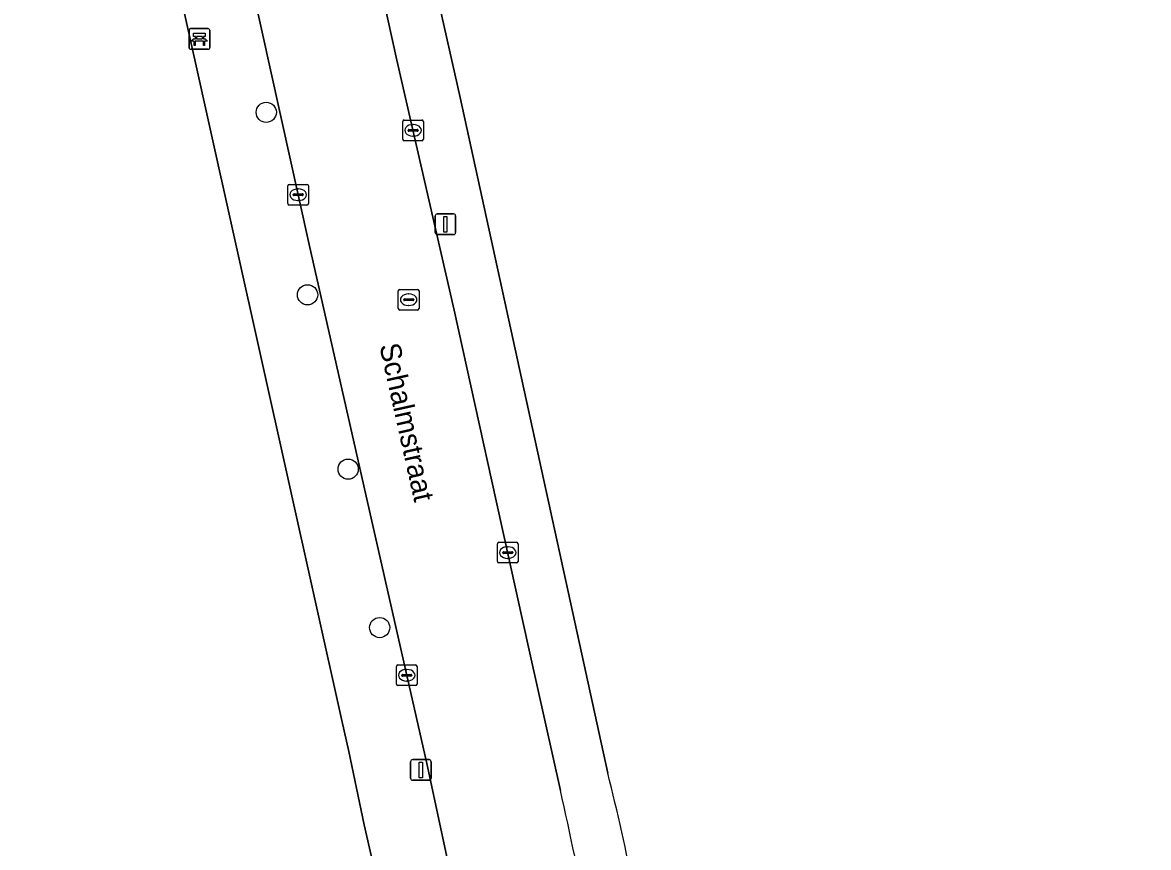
# Model space of a CAD drawing. Extents: x 162073 to 163043, y 381818 to 382561.
# Drawn here: x 162191 to 162245.4, y 382350.8 to 382390.7 of the extents above; entities that cross this region are included whole.
import ezdxf

# ---------------------------------------------------------------- set-up
doc = ezdxf.new("R2010")
doc.units = 0
for name, color, linetype in [('IMGEO_Bank', 7, 'Continuous'), ('IMGEO_Boom', 7, 'Continuous'), ('IMGEO_Erf', 7, 'Continuous'), ('IMGEO_Groenvoorziening', 7, 'Continuous'), ('IMGEO_Kolk', 7, 'Continuous'), ('IMGEO_Lichtmast', 7, 'Continuous'), ('IMGEO_Muur', 7, 'Continuous'), ('IMGEO_Openbare_ruimte_label', 7, 'Continuous'), ('IMGEO_Rijbaan_lokaal_open', 7, 'Continuous'), ('IMGEO_Rioolput', 7, 'Continuous'), ('IMGEO_Voetpad_open', 7, 'Continuous')]:
    doc.layers.add(name, color=color, linetype=linetype)

msp = doc.modelspace()

# ---------------------------------------------------------------- linework, layer by layer
at = {"layer": 'IMGEO_Bank'}
for p, q in [((162199.048, 382389.521), (162199.048, 382390.362)), ((162199.048, 382390.362), (162199.048, 382389.521)), ((162199.123, 382390.446), (162199.964, 382390.446)), ((162199.964, 382390.446), (162199.123, 382390.446)), ((162200.048, 382390.371), (162200.048, 382389.53)), ((162200.048, 382389.53), (162200.048, 382390.371)), ((162199.745, 382389.844), (162199.352, 382389.844)), ((162199.357, 382389.952), (162199.357, 382390.058)), ((162199.401, 382390.058), (162199.401, 382389.952)), ((162199.689, 382390.064), (162199.407, 382390.064)), ((162199.407, 382389.946), (162199.689, 382389.946)), ((162199.695, 382389.952), (162199.695, 382390.058)), ((162199.739, 382390.058), (162199.739, 382389.952)), ((162199.973, 382389.446), (162199.132, 382389.446)), ((162199.132, 382389.446), (162199.973, 382389.446))]:
    msp.add_line(p, q, dxfattribs=at)
for points in [[(162199.295, 382389.844), (162199.153, 382389.844), (162199.265, 382389.946), (162199.351, 382389.946)], [(162199.351, 382390.064), (162199.265, 382390.064), (162199.265, 382390.225), (162199.828, 382390.225), (162199.828, 382390.064), (162199.745, 382390.064)], [(162199.345, 382389.837), (162199.345, 382389.63), (162199.302, 382389.63), (162199.302, 382389.837)], [(162199.745, 382389.946), (162199.828, 382389.946), (162199.94, 382389.844), (162199.801, 382389.844)], [(162199.795, 382389.837), (162199.795, 382389.63), (162199.751, 382389.63), (162199.751, 382389.837)]]:
    msp.add_lwpolyline(points, dxfattribs=at)
for centre, radius, start, end in [((162199.126, 382390.368), 0.0779, 92.4484, 184.2845), ((162199.126, 382390.368), 0.0779, 92.4484, 184.2845), ((162199.97, 382390.368), 0.0779, 2.4484, 94.2845), ((162199.97, 382390.368), 0.0779, 2.4484, 94.2845), ((162199.295, 382389.837), 0.00671, 2.8957, 87.1043), ((162199.352, 382389.837), 0.00671, 92.8957, 177.1043), ((162199.35, 382390.057), 0.00671, 2.8957, 87.1043), ((162199.35, 382389.953), 0.00671, 272.8957, 357.1043), ((162199.407, 382390.057), 0.00671, 92.8957, 177.1043), ((162199.407, 382389.953), 0.00671, 182.8957, 267.1043), ((162199.689, 382390.057), 0.00671, 2.8957, 87.1043), ((162199.689, 382389.953), 0.00671, 272.8957, 357.1043), ((162199.746, 382390.057), 0.00671, 92.8957, 177.1043), ((162199.746, 382389.953), 0.00671, 182.8957, 267.1043), ((162199.744, 382389.837), 0.00671, 2.8957, 87.1043), ((162199.801, 382389.837), 0.00671, 92.8957, 177.1043), ((162199.126, 382389.524), 0.0779, 182.4484, 274.2845), ((162199.126, 382389.524), 0.0779, 182.4484, 274.2845), ((162199.97, 382389.524), 0.0779, 272.4484, 4.2845), ((162199.97, 382389.524), 0.0779, 272.4484, 4.2845)]:
    msp.add_arc(centre, radius, start, end, dxfattribs=at)
at = {"layer": 'IMGEO_Boom'}
for centre in [(162202.78, 382386.395), (162204.776, 382377.568), (162206.738, 382369.135), (162208.262, 382361.468)]:
    msp.add_circle(centre, 0.489, dxfattribs=at)
at = {"layer": 'IMGEO_Erf'}
msp.add_lwpolyline([(162202.414, 382333.483), (162211.289, 382334.856), (162210.341, 382339.51), (162207.52, 382351.925), (162206.767, 382355.478), (162206.435, 382356.971), (162187.002, 382444.317), (162186.247, 382447.946), (162184.832, 382454.138)], dxfattribs=at)
at = {"layer": 'IMGEO_Groenvoorziening'}
msp.add_lwpolyline([(162306.255, 382425.322), (162315.263, 382426.443), (162311.418, 382435.613), (162299.273, 382464.574), (162274.708, 382457.582), (162275.707, 382454.072), (162272.244, 382453.087), (162271.245, 382456.597), (162244.62, 382448.751), (162238.202, 382446.863), (162235.289, 382457.183), (162234.842, 382458.721), (162234.425, 382458.6), (162232.856, 382458.145), (162229.964, 382457.305), (162228.555, 382456.896), (162231.764, 382445.146), (162227.375, 382443.919), (162204.454, 382437.432), (162205.333, 382434.403), (162201.749, 382433.363), (162212.159, 382387.115), (162219.291, 382354.42)], dxfattribs=at)
msp.add_arc((162098.789, 382324.259), 124.219, 8.66604, 14.05202, dxfattribs=at)
at = {"layer": 'IMGEO_Kolk'}
for p, q in [((162209.451, 382386.024), (162210.303, 382386.024)), ((162209.376, 382385.098), (162209.376, 382385.95)), ((162209.635, 382385.518), (162209.635, 382385.53)), ((162210.073, 382385.481), (162209.675, 382385.481)), ((162209.678, 382385.567), (162210.076, 382385.567)), ((162209.864, 382385.804), (162209.889, 382385.804)), ((162210.119, 382385.53), (162210.119, 382385.518)), ((162210.377, 382385.95), (162210.377, 382385.098)), ((162210.303, 382385.024), (162209.451, 382385.024)), ((162209.887, 382385.244), (162209.862, 382385.244)), ((162203.82, 382381.984), (162203.82, 382382.836)), ((162203.895, 382382.91), (162204.747, 382382.91)), ((162204.821, 382382.836), (162204.821, 382381.984)), ((162204.079, 382382.404), (162204.079, 382382.416)), ((162204.517, 382382.367), (162204.119, 382382.367)), ((162204.122, 382382.453), (162204.52, 382382.453)), ((162204.308, 382382.69), (162204.333, 382382.69)), ((162204.563, 382382.416), (162204.563, 382382.404)), ((162204.747, 382381.91), (162203.895, 382381.91)), ((162204.331, 382382.13), (162204.306, 382382.13)), ((162213.953, 382364.671), (162213.953, 382365.523)), ((162214.028, 382365.597), (162214.88, 382365.597)), ((162214.441, 382365.377), (162214.466, 382365.377)), ((162214.954, 382365.523), (162214.954, 382364.671)), ((162214.212, 382365.091), (162214.212, 382365.103)), ((162214.65, 382365.054), (162214.252, 382365.054)), ((162214.255, 382365.14), (162214.653, 382365.14)), ((162214.464, 382364.817), (162214.439, 382364.817)), ((162214.696, 382365.103), (162214.696, 382365.091)), ((162214.88, 382364.597), (162214.028, 382364.597)), ((162209.07, 382358.737), (162209.07, 382359.589)), ((162209.145, 382359.663), (162209.997, 382359.663)), ((162209.558, 382359.443), (162209.583, 382359.443)), ((162210.071, 382359.589), (162210.071, 382358.737)), ((162209.329, 382359.157), (162209.329, 382359.169)), ((162209.767, 382359.12), (162209.369, 382359.12)), ((162209.372, 382359.206), (162209.77, 382359.206)), ((162209.581, 382358.883), (162209.556, 382358.883)), ((162209.813, 382359.169), (162209.813, 382359.157)), ((162209.997, 382358.663), (162209.145, 382358.663))]:
    msp.add_line(p, q, dxfattribs=at)
for points in [[(162209.451, 382386.024), (162210.303, 382386.024)], [(162209.376, 382385.098), (162209.376, 382385.95)], [(162210.377, 382385.95), (162210.377, 382385.098)], [(162210.303, 382385.024), (162209.451, 382385.024)], [(162203.82, 382381.984), (162203.82, 382382.836)], [(162203.895, 382382.91), (162204.747, 382382.91)], [(162204.821, 382382.836), (162204.821, 382381.984)], [(162204.747, 382381.91), (162203.895, 382381.91)], [(162213.953, 382364.671), (162213.953, 382365.523)], [(162214.028, 382365.597), (162214.88, 382365.597)], [(162214.954, 382365.523), (162214.954, 382364.671)], [(162214.88, 382364.597), (162214.028, 382364.597)], [(162209.07, 382358.737), (162209.07, 382359.589)], [(162209.145, 382359.663), (162209.997, 382359.663)], [(162210.071, 382359.589), (162210.071, 382358.737)], [(162209.997, 382358.663), (162209.145, 382358.663)]]:
    msp.add_lwpolyline(points, dxfattribs=at)
for centre, radius, start, end in [((162209.453, 382385.948), 0.0765, 91.552, 178.448), ((162209.453, 382385.948), 0.0765, 91.552, 178.448), ((162210.301, 382385.948), 0.0765, 1.552, 88.448), ((162210.301, 382385.948), 0.0765, 1.552, 88.448), ((162209.675, 382385.527), 0.0403, 85.8775, 175.7526), ((162209.672, 382385.517), 0.0366, 178.938, 274.7102), ((162210.076, 382385.524), 0.043, 264.8664, 352.4533), ((162210.08, 382385.529), 0.0386, 1.7309, 96.639), ((162209.453, 382385.1), 0.0765, 181.552, 268.448), ((162209.453, 382385.1), 0.0765, 181.552, 268.448), ((162210.301, 382385.1), 0.0765, 271.552, 358.448), ((162210.301, 382385.1), 0.0765, 271.552, 358.448), ((162203.897, 382382.834), 0.0765, 91.552, 178.448), ((162203.897, 382382.834), 0.0765, 91.552, 178.448), ((162204.745, 382382.834), 0.0765, 1.552, 88.448), ((162204.745, 382382.834), 0.0765, 1.552, 88.448), ((162204.119, 382382.413), 0.0403, 85.8775, 175.7526), ((162204.116, 382382.403), 0.0366, 178.938, 274.7102), ((162204.52, 382382.41), 0.043, 264.8664, 352.4533), ((162204.524, 382382.415), 0.0386, 1.7309, 96.639), ((162203.897, 382381.986), 0.0765, 181.552, 268.448), ((162203.897, 382381.986), 0.0765, 181.552, 268.448), ((162204.745, 382381.986), 0.0765, 271.552, 358.448), ((162204.745, 382381.986), 0.0765, 271.552, 358.448), ((162214.03, 382365.521), 0.0765, 91.552, 178.448), ((162214.03, 382365.521), 0.0765, 91.552, 178.448), ((162214.878, 382365.521), 0.0765, 1.552, 88.448), ((162214.878, 382365.521), 0.0765, 1.552, 88.448), ((162214.252, 382365.1), 0.0403, 85.8775, 175.7526), ((162214.249, 382365.09), 0.0366, 178.938, 274.7102), ((162214.653, 382365.097), 0.043, 264.8664, 352.4533), ((162214.657, 382365.102), 0.0386, 1.7309, 96.639), ((162214.03, 382364.673), 0.0765, 181.552, 268.448), ((162214.03, 382364.673), 0.0765, 181.552, 268.448), ((162214.878, 382364.673), 0.0765, 271.552, 358.448), ((162214.878, 382364.673), 0.0765, 271.552, 358.448), ((162209.147, 382359.587), 0.0765, 91.552, 178.448), ((162209.147, 382359.587), 0.0765, 91.552, 178.448), ((162209.995, 382359.587), 0.0765, 1.552, 88.448), ((162209.995, 382359.587), 0.0765, 1.552, 88.448), ((162209.369, 382359.166), 0.0403, 85.8775, 175.7526), ((162209.366, 382359.156), 0.0366, 178.938, 274.7102), ((162209.77, 382359.163), 0.043, 264.8664, 352.4533), ((162209.774, 382359.168), 0.0386, 1.7309, 96.639), ((162209.147, 382358.739), 0.0765, 181.552, 268.448), ((162209.147, 382358.739), 0.0765, 181.552, 268.448), ((162209.995, 382358.739), 0.0765, 271.552, 358.448), ((162209.995, 382358.739), 0.0765, 271.552, 358.448)]:
    msp.add_arc(centre, radius, start, end, dxfattribs=at)
for centre, major_axis, ratio, start_param, end_param in [((162209.863, 382385.524), (-0.387, 0.002), 0.722429, 4.712389, 7.853982), ((162209.888, 382385.524), (-0.39, 0.002), 0.717154, 1.570796, 4.712389), ((162204.307, 382382.41), (-0.387, 0.002), 0.722429, 4.712389, 7.853982), ((162204.332, 382382.41), (-0.39, 0.002), 0.717154, 1.570796, 4.712389), ((162214.44, 382365.097), (-0.387, 0.002), 0.722429, 4.712389, 7.853982), ((162214.465, 382365.097), (-0.39, 0.002), 0.717154, 1.570796, 4.712389), ((162209.557, 382359.163), (-0.387, 0.002), 0.722429, 4.712389, 7.853982), ((162209.582, 382359.163), (-0.39, 0.002), 0.717154, 1.570796, 4.712389)]:
    msp.add_ellipse(centre, major_axis=major_axis, ratio=ratio, start_param=start_param, end_param=end_param, dxfattribs=at)
at = {"layer": 'IMGEO_Lichtmast'}
for p, q in [((162210.946, 382380.58), (162210.946, 382381.38)), ((162210.946, 382381.38), (162210.946, 382380.58)), ((162211.046, 382381.48), (162211.836, 382381.48)), ((162211.836, 382381.48), (162211.046, 382381.48)), ((162211.936, 382381.38), (162211.936, 382380.58)), ((162211.936, 382380.58), (162211.936, 382381.38)), ((162211.836, 382380.48), (162211.046, 382380.48)), ((162211.046, 382380.48), (162211.836, 382380.48)), ((162209.758, 382354.181), (162209.758, 382354.981)), ((162209.758, 382354.981), (162209.758, 382354.181)), ((162209.858, 382355.081), (162210.648, 382355.081)), ((162210.648, 382355.081), (162209.858, 382355.081)), ((162210.748, 382354.981), (162210.748, 382354.181)), ((162210.748, 382354.181), (162210.748, 382354.981)), ((162210.648, 382354.081), (162209.858, 382354.081)), ((162209.858, 382354.081), (162210.648, 382354.081))]:
    msp.add_line(p, q, dxfattribs=at)
for points in [[(162211.366, 382381.355), (162211.516, 382381.355), (162211.516, 382380.605), (162211.366, 382380.605), (162211.366, 382381.355)], [(162210.178, 382354.956), (162210.328, 382354.956), (162210.328, 382354.206), (162210.178, 382354.206), (162210.178, 382354.956)]]:
    msp.add_lwpolyline(points, dxfattribs=at)
for centre, start, end in [((162211.046, 382381.38), 90, 180), ((162211.046, 382381.38), 90, 180), ((162211.836, 382381.38), 0, 90), ((162211.836, 382381.38), 360, 90), ((162211.046, 382380.58), 180, 270), ((162211.046, 382380.58), 180, 270), ((162211.836, 382380.58), 270, 0), ((162211.836, 382380.58), 270, 0), ((162209.858, 382354.981), 90, 180), ((162209.858, 382354.981), 90, 180), ((162210.648, 382354.981), 0, 90), ((162210.648, 382354.981), 360, 90), ((162209.858, 382354.181), 180, 270), ((162209.858, 382354.181), 180, 270), ((162210.648, 382354.181), 270, 0), ((162210.648, 382354.181), 270, 0)]:
    msp.add_arc(centre, 0.1, start, end, dxfattribs=at)
at = {"layer": 'IMGEO_Muur'}
msp.add_lwpolyline([(162201.749, 382433.363), (162212.159, 382387.115), (162219.291, 382354.42)], dxfattribs=at)
msp.add_arc((162098.789, 382324.259), 124.219, 8.66604, 14.05202, dxfattribs=at)
at = {"layer": 'IMGEO_Rijbaan_lokaal_open'}
msp.add_lwpolyline([(162217.002, 382353.59), (162215.522, 382360.228), (162213.902, 382367.604), (162211.861, 382376.82), (162209.1, 382388.925), (162206.073, 382402.602), (162200.137, 382401.301), (162201.146, 382396.768), (162204.854, 382380.009), (162207.965, 382366.255), (162210.541, 382354.891), (162213.24, 382342.326), (162214.019, 382338.534), (162215.415, 382331.806), (162215.43, 382331.716), (162221.18, 382332.89)], dxfattribs=at)
msp.add_arc((161988.869, 382302.518), 233.78, 9.42651, 12.61872, dxfattribs=at)
at = {"layer": 'IMGEO_Rioolput'}
for p, q in [((162209.164, 382376.904), (162209.164, 382377.756)), ((162209.239, 382377.83), (162210.091, 382377.83)), ((162209.423, 382377.324), (162209.423, 382377.336)), ((162209.466, 382377.373), (162209.864, 382377.373)), ((162209.652, 382377.61), (162209.677, 382377.61)), ((162209.907, 382377.336), (162209.907, 382377.324)), ((162210.165, 382377.756), (162210.165, 382376.904)), ((162210.091, 382376.83), (162209.239, 382376.83)), ((162209.861, 382377.287), (162209.463, 382377.287)), ((162209.675, 382377.05), (162209.65, 382377.05))]:
    msp.add_line(p, q, dxfattribs=at)
for points in [[(162209.164, 382376.904), (162209.164, 382377.756)], [(162209.239, 382377.83), (162210.091, 382377.83)], [(162210.165, 382377.756), (162210.165, 382376.904)], [(162210.091, 382376.83), (162209.239, 382376.83)]]:
    msp.add_lwpolyline(points, dxfattribs=at)
for centre, radius, start, end in [((162209.241, 382377.754), 0.0765, 91.552, 178.448), ((162209.241, 382377.754), 0.0765, 91.552, 178.448), ((162209.463, 382377.333), 0.0403, 85.8775, 175.7526), ((162209.46, 382377.323), 0.0366, 178.938, 274.7102), ((162209.864, 382377.33), 0.043, 264.8664, 352.4533), ((162209.868, 382377.335), 0.0386, 1.7309, 96.639), ((162210.089, 382377.754), 0.0765, 1.552, 88.448), ((162210.089, 382377.754), 0.0765, 1.552, 88.448), ((162209.241, 382376.906), 0.0765, 181.552, 268.448), ((162209.241, 382376.906), 0.0765, 181.552, 268.448), ((162210.089, 382376.906), 0.0765, 271.552, 358.448), ((162210.089, 382376.906), 0.0765, 271.552, 358.448)]:
    msp.add_arc(centre, radius, start, end, dxfattribs=at)
for centre, major_axis, ratio, start_param, end_param in [((162209.651, 382377.33), (-0.387, 0.002), 0.722429, 4.712389, 7.853982), ((162209.676, 382377.33), (-0.39, 0.002), 0.717154, 1.570796, 4.712389)]:
    msp.add_ellipse(centre, major_axis=major_axis, ratio=ratio, start_param=start_param, end_param=end_param, dxfattribs=at)
at = {"layer": 'IMGEO_Voetpad_open'}
for points in [[(162216.287, 382326.642), (162215.43, 382331.716), (162215.415, 382331.806), (162214.019, 382338.534), (162213.24, 382342.326), (162210.541, 382354.891), (162207.965, 382366.255), (162204.854, 382380.009), (162201.146, 382396.768), (162200.137, 382401.301), (162199.089, 382406.015), (162195.379, 382422.687), (162190.555, 382444.279), (162190.524, 382444.432), (162189.611, 382448.718), (162189.469, 382449.352), (162188.481, 382453.776), (162187.981, 382455.501)], [(162184.832, 382454.138), (162186.247, 382447.946), (162187.002, 382444.317), (162206.435, 382356.971), (162206.767, 382355.478), (162207.52, 382351.925), (162210.341, 382339.51)], [(162198.3, 382437.064), (162202.838, 382417.222), (162205.027, 382407.332), (162206.073, 382402.602), (162209.1, 382388.925), (162211.861, 382376.82), (162213.902, 382367.604), (162215.522, 382360.228), (162217.002, 382353.59)], [(162212.159, 382387.115), (162201.749, 382433.363)], [(162219.291, 382354.42), (162212.159, 382387.115)]]:
    msp.add_lwpolyline(points, dxfattribs=at)
for centre, radius, start, end in [((162098.789, 382324.259), 124.219, 8.66604, 14.05202), ((161988.869, 382302.518), 233.78, 9.42651, 12.61872)]:
    msp.add_arc(centre, radius, start, end, dxfattribs=at)

# ---------------------------------------------------------------- texts
at = {"layer": 'IMGEO_Openbare_ruimte_label'}
msp.add_text('Schalmstraat', height=1, rotation=282.591, dxfattribs=at).set_placement((162208.244, 382375.11))

doc.saveas('drawing.dxf')
